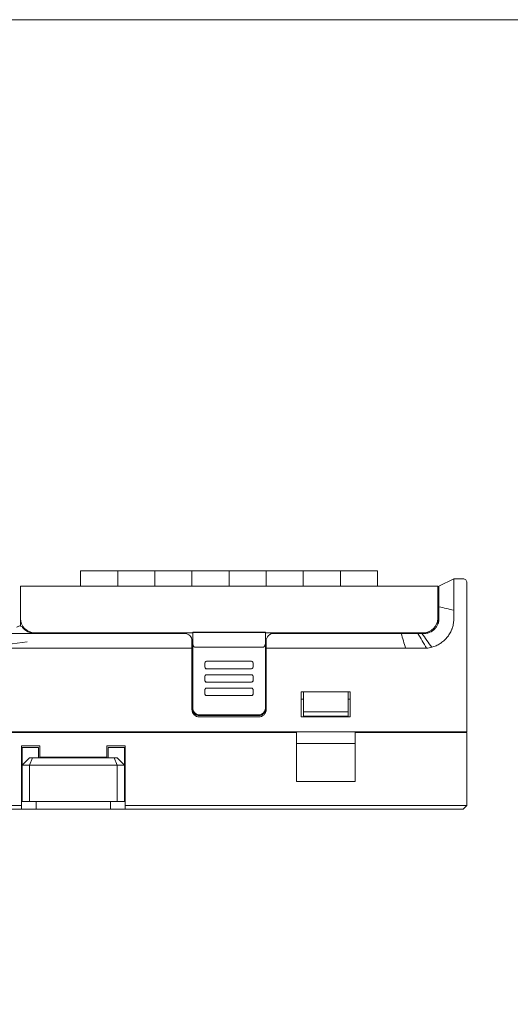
# Model space of a CAD drawing. Header units: millimetres. Extents: x -1114 to 1396, y -630 to 631.
# Tile 746 of 780: x 420 to 487, y 498 to 631. Entities that reach past the tile are written whole.
import ezdxf

# ---------------------------------------------------------------- set-up
doc = ezdxf.new("R2010")
doc.units = ezdxf.units.MM
doc.header["$MEASUREMENT"] = 0

msp = doc.modelspace()

# ---------------------------------------------------------------- linework, layer by layer
at = {"lineweight": 18}
for points, knots in [([(1038.9843, -629.7647), (1038.9843, -629.7647), (-1111.4882, -629.7647), (-1111.4882, -629.7647), (-1111.4882, -629.7647), (-1111.4882, -629.7647), (-1111.4882, 630.7883), (-1111.4882, 630.7883), (-1111.4882, 630.7883), (-1111.4882, 630.7883), (1038.9843, 630.7883), (1038.9843, 630.7883)], [0, 0, 0, 0, 0.33333333, 0.33333333, 0.33333333, 0.33333333, 0.66666667, 0.66666667, 0.66666667, 0.66666667, 1, 1, 1, 1]), ([(478.9789, 552.5085), (478.9804, 552.5548), (478.9808, 552.6009), (478.9802, 552.6469), (478.9802, 552.6469), (478.98, 552.6699), (478.9794, 552.6928), (478.979, 552.7157), (478.979, 552.7157), (478.9786, 552.7386), (478.9783, 552.7614), (478.978, 552.7842), (478.978, 552.7842), (478.9767, 552.8754), (478.9761, 552.9659), (478.9758, 553.0558), (478.9758, 553.0558), (478.9756, 553.1456), (478.9757, 553.2347), (478.976, 553.3231), (478.976, 553.3231), (478.9762, 553.3673), (478.9763, 553.4113), (478.9765, 553.4552), (478.9765, 553.4552), (478.9766, 553.4771), (478.9767, 553.499), (478.9769, 553.5208), (478.9769, 553.5208), (478.977, 553.5425), (478.9771, 553.5642), (478.9772, 553.5857), (478.9772, 553.5857), (478.9776, 553.6717), (478.978, 553.7557), (478.9782, 553.8376), (478.9782, 553.8376), (478.9785, 553.9196), (478.9786, 553.9996), (478.9785, 554.0775), (478.9785, 554.0775), (478.9784, 554.1554), (478.9782, 554.2314), (478.9778, 554.3052), (478.9778, 554.3052), (478.9776, 554.3421), (478.9774, 554.3786), (478.9772, 554.4143), (478.9772, 554.4143), (478.9769, 554.45), (478.9767, 554.4848), (478.9764, 554.5189), (478.9764, 554.5189), (478.9759, 554.5871), (478.9753, 554.6521), (478.9749, 554.714), (478.9749, 554.714), (478.9745, 554.7759), (478.9743, 554.8347), (478.9744, 554.8904), (478.9744, 554.8904), (478.9745, 554.9182), (478.9746, 554.9453), (478.9749, 554.9716), (478.9749, 554.9716), (478.975, 554.9847), (478.9752, 554.9976), (478.9754, 555.0104), (478.9754, 555.0104), (478.9756, 555.0231), (478.9759, 555.0357), (478.9761, 555.048), (478.9761, 555.048), (478.9769, 555.0973), (478.9773, 555.1426), (478.9773, 555.184), (478.9773, 555.184), (478.9774, 555.2254), (478.9772, 555.263), (478.977, 555.2967), (478.977, 555.2967), (478.9768, 555.3304), (478.9766, 555.3603), (478.9769, 555.3862), (478.9769, 555.3862), (478.977, 555.3992), (478.9772, 555.4112), (478.9776, 555.4222), (478.9776, 555.4222), (478.978, 555.4332), (478.9785, 555.4432), (478.9793, 555.4521), (478.9793, 555.4521), (478.98, 555.4611), (478.981, 555.4689), (478.9823, 555.4757), (478.9823, 555.4757), (478.983, 555.4791), (478.9837, 555.4823), (478.9846, 555.4852), (478.9846, 555.4852), (478.9854, 555.488), (478.9863, 555.4907), (478.9873, 555.493)], [0, 0, 0, 0, 0.03846154, 0.03846154, 0.03846154, 0.03846154, 0.07692308, 0.07692308, 0.07692308, 0.07692308, 0.11538462, 0.11538462, 0.11538462, 0.11538462, 0.15384615, 0.15384615, 0.15384615, 0.15384615, 0.19230769, 0.19230769, 0.19230769, 0.19230769, 0.23076923, 0.23076923, 0.23076923, 0.23076923, 0.26923077, 0.26923077, 0.26923077, 0.26923077, 0.30769231, 0.30769231, 0.30769231, 0.30769231, 0.34615385, 0.34615385, 0.34615385, 0.34615385, 0.38461538, 0.38461538, 0.38461538, 0.38461538, 0.42307692, 0.42307692, 0.42307692, 0.42307692, 0.46153846, 0.46153846, 0.46153846, 0.46153846, 0.5, 0.5, 0.5, 0.5, 0.53846154, 0.53846154, 0.53846154, 0.53846154, 0.57692308, 0.57692308, 0.57692308, 0.57692308, 0.61538462, 0.61538462, 0.61538462, 0.61538462, 0.65384615, 0.65384615, 0.65384615, 0.65384615, 0.69230769, 0.69230769, 0.69230769, 0.69230769, 0.73076923, 0.73076923, 0.73076923, 0.73076923, 0.76923077, 0.76923077, 0.76923077, 0.76923077, 0.80769231, 0.80769231, 0.80769231, 0.80769231, 0.84615385, 0.84615385, 0.84615385, 0.84615385, 0.88461538, 0.88461538, 0.88461538, 0.88461538, 0.92307692, 0.92307692, 0.92307692, 0.92307692, 0.96153846, 0.96153846, 0.96153846, 0.96153846, 1, 1, 1, 1]), ([(480.7239, 555.0085), (480.7239, 555.1411), (480.6712, 555.2683), (480.5775, 555.3621), (480.5775, 555.3621), (480.4837, 555.4558), (480.3565, 555.5085), (480.2239, 555.5085)], [0, 0, 0, 0, 0.5, 0.5, 0.5, 0.5, 1, 1, 1, 1]), ([(476.9772, 552.3174), (476.9772, 552.4803), (476.9772, 552.6431), (476.9772, 552.8036), (476.9772, 552.8036), (476.9772, 552.8437), (476.9772, 552.8837), (476.9772, 552.9235), (476.9772, 552.9235), (476.9772, 552.9633), (476.9772, 553.003), (476.9772, 553.0425), (476.9772, 553.0425), (476.9772, 553.0623), (476.9772, 553.082), (476.9772, 553.1017), (476.9772, 553.1017), (476.9772, 553.1213), (476.9772, 553.1408), (476.9772, 553.1601), (476.9772, 553.1601), (476.9772, 553.1987), (476.9772, 553.2367), (476.9772, 553.274), (476.9772, 553.274), (476.9772, 553.3488), (476.9772, 553.4212), (476.9772, 553.4912), (476.9772, 553.4912), (476.9772, 553.5613), (476.9772, 553.6291), (476.9772, 553.6945), (476.9772, 553.6945), (476.9772, 553.7109), (476.9772, 553.7271), (476.9772, 553.7432), (476.9772, 553.7432), (476.9772, 553.7593), (476.9772, 553.7752), (476.9772, 553.7909), (476.9772, 553.7909), (476.9772, 553.8224), (476.9772, 553.8529), (476.9772, 553.8826), (476.9772, 553.8826), (476.9772, 553.9418), (476.9772, 553.9975), (476.9772, 554.0495), (476.9772, 554.0495), (476.9772, 554.1016), (476.9772, 554.1501), (476.9772, 554.1948), (476.9772, 554.1948), (476.9772, 554.206), (476.9772, 554.217), (476.9772, 554.2277), (476.9772, 554.2277), (476.9772, 554.2383), (476.9772, 554.2487), (476.9772, 554.2588), (476.9772, 554.2588), (476.9772, 554.279), (476.9772, 554.298), (476.9772, 554.3158), (476.9772, 554.3158), (476.9772, 554.3515), (476.9772, 554.3825), (476.9772, 554.4087), (476.9772, 554.4087), (476.9772, 554.4218), (476.9772, 554.4338), (476.9772, 554.4444), (476.9772, 554.4444), (476.9772, 554.455), (476.9772, 554.4641), (476.9772, 554.4718), (476.9772, 554.4718), (476.9772, 554.4756), (476.9772, 554.4791), (476.9772, 554.4822), (476.9772, 554.4822), (476.9772, 554.4853), (476.9772, 554.4881), (476.9772, 554.4906), (476.9772, 554.4906), (476.9772, 554.4956), (476.9772, 554.4993), (476.9772, 554.5021), (476.9772, 554.5021), (476.9772, 554.5077), (476.9772, 554.5094), (476.9772, 554.5095), (476.9772, 554.5095), (476.9772, 554.5095), (476.9772, 554.5026), (476.9772, 554.5052)], [0, 0, 0, 0, 0.04166667, 0.04166667, 0.04166667, 0.04166667, 0.08333333, 0.08333333, 0.08333333, 0.08333333, 0.125, 0.125, 0.125, 0.125, 0.16666667, 0.16666667, 0.16666667, 0.16666667, 0.20833333, 0.20833333, 0.20833333, 0.20833333, 0.25, 0.25, 0.25, 0.25, 0.29166667, 0.29166667, 0.29166667, 0.29166667, 0.33333333, 0.33333333, 0.33333333, 0.33333333, 0.375, 0.375, 0.375, 0.375, 0.41666667, 0.41666667, 0.41666667, 0.41666667, 0.45833333, 0.45833333, 0.45833333, 0.45833333, 0.5, 0.5, 0.5, 0.5, 0.54166667, 0.54166667, 0.54166667, 0.54166667, 0.58333333, 0.58333333, 0.58333333, 0.58333333, 0.625, 0.625, 0.625, 0.625, 0.66666667, 0.66666667, 0.66666667, 0.66666667, 0.70833333, 0.70833333, 0.70833333, 0.70833333, 0.75, 0.75, 0.75, 0.75, 0.79166667, 0.79166667, 0.79166667, 0.79166667, 0.83333333, 0.83333333, 0.83333333, 0.83333333, 0.875, 0.875, 0.875, 0.875, 0.91666667, 0.91666667, 0.91666667, 0.91666667, 0.95833333, 0.95833333, 0.95833333, 0.95833333, 1, 1, 1, 1]), ([(420.5992, 550.1583), (420.5992, 549.6544), (420.7994, 549.1711), (421.1557, 548.8148), (421.1557, 548.8148), (421.512, 548.4585), (421.9953, 548.2583), (422.4992, 548.2583)], [0, 0, 0, 0, 0.5, 0.5, 0.5, 0.5, 1, 1, 1, 1]), ([(476.9772, 550.1585), (476.9772, 550.0264), (476.9643, 549.8966), (476.9389, 549.7689), (476.9389, 549.7689), (476.9262, 549.705), (476.9104, 549.6417), (476.8914, 549.5789), (476.8914, 549.5789), (476.8819, 549.5475), (476.8716, 549.5162), (476.8605, 549.4851), (476.8605, 549.4851), (476.8494, 549.4541), (476.8375, 549.4234), (476.825, 549.3932), (476.825, 549.3932), (476.7749, 549.2721), (476.7135, 549.1573), (476.641, 549.0486), (476.641, 549.0486), (476.6229, 549.0215), (476.6041, 548.9947), (476.5845, 548.9683), (476.5845, 548.9683), (476.5748, 548.9551), (476.5648, 548.942), (476.5547, 548.929), (476.5547, 548.929), (476.5446, 548.916), (476.5342, 548.9031), (476.5238, 548.8904), (476.5238, 548.8904), (476.482, 548.8394), (476.438, 548.7909), (476.392, 548.7448), (476.392, 548.7448), (476.3459, 548.6987), (476.2977, 548.6549), (476.2473, 548.6136), (476.2473, 548.6136), (476.197, 548.5722), (476.1446, 548.5332), (476.09, 548.4966), (476.09, 548.4966), (476.0627, 548.4784), (476.0348, 548.4606), (476.0065, 548.4437), (476.0065, 548.4437), (475.9783, 548.4268), (475.9498, 548.4106), (475.9209, 548.3951), (475.9209, 548.3951), (475.8633, 548.3643), (475.8044, 548.3364), (475.7442, 548.3114), (475.7442, 548.3114), (475.6841, 548.2865), (475.6228, 548.2644), (475.5603, 548.2454), (475.5603, 548.2454), (475.529, 548.2358), (475.4974, 548.227), (475.4655, 548.219), (475.4655, 548.219), (475.4336, 548.211), (475.4014, 548.2037), (475.3691, 548.1973), (475.3691, 548.1973), (475.3368, 548.1908), (475.3044, 548.1852), (475.2719, 548.1803), (475.2719, 548.1803), (475.2394, 548.1755), (475.2069, 548.1715), (475.1742, 548.1682), (475.1742, 548.1682), (475.1089, 548.1618), (475.0433, 548.1585), (474.9772, 548.1585)], [0, 0, 0, 0, 0.05, 0.05, 0.05, 0.05, 0.1, 0.1, 0.1, 0.1, 0.15, 0.15, 0.15, 0.15, 0.2, 0.2, 0.2, 0.2, 0.25, 0.25, 0.25, 0.25, 0.3, 0.3, 0.3, 0.3, 0.35, 0.35, 0.35, 0.35, 0.4, 0.4, 0.4, 0.4, 0.45, 0.45, 0.45, 0.45, 0.5, 0.5, 0.5, 0.5, 0.55, 0.55, 0.55, 0.55, 0.6, 0.6, 0.6, 0.6, 0.65, 0.65, 0.65, 0.65, 0.7, 0.7, 0.7, 0.7, 0.75, 0.75, 0.75, 0.75, 0.8, 0.8, 0.8, 0.8, 0.85, 0.85, 0.85, 0.85, 0.9, 0.9, 0.9, 0.9, 0.95, 0.95, 0.95, 0.95, 1, 1, 1, 1]), ([(478.9764, 551.2676), (478.9746, 551.0321), (478.9779, 550.7967), (478.9782, 550.5613), (478.9782, 550.5613), (478.9786, 550.3259), (478.9758, 550.0905), (478.9617, 549.8554)], [0, 0, 0, 0, 0.5, 0.5, 0.5, 0.5, 1, 1, 1, 1]), ([(420.8992, 548.9583), (420.8048, 549.0842), (420.6566, 549.1583), (420.4992, 549.1583), (420.4992, 549.1583), (420.3418, 549.1583), (420.1936, 549.0842), (420.0992, 548.9583)], [0, 0, 0, 0, 0.5, 0.5, 0.5, 0.5, 1, 1, 1, 1]), ([(476.0011, 546.2917), (476.2019, 546.3449), (476.3961, 546.413), (476.5839, 546.4953), (476.5839, 546.4953), (476.7717, 546.5777), (476.9531, 546.6744), (477.1279, 546.7859), (477.1279, 546.7859), (477.1497, 546.7998), (477.1715, 546.814), (477.1931, 546.8284), (477.1931, 546.8284), (477.2147, 546.8427), (477.2361, 546.8573), (477.2574, 546.8721), (477.2574, 546.8721), (477.2999, 546.9015), (477.3417, 546.9318), (477.3828, 546.9627), (477.3828, 546.9627), (477.4651, 547.0246), (477.5447, 547.0895), (477.6216, 547.1572), (477.6216, 547.1572), (477.7753, 547.2926), (477.9184, 547.4395), (478.0505, 547.5982), (478.0505, 547.5982), (478.0835, 547.6378), (478.1158, 547.6782), (478.1475, 547.7194), (478.1475, 547.7194), (478.1791, 547.7605), (478.21, 547.8022), (478.2398, 547.8444), (478.2398, 547.8444), (478.2996, 547.9287), (478.3558, 548.0148), (478.4086, 548.1028), (478.4086, 548.1028), (478.4613, 548.1908), (478.5105, 548.2806), (478.5562, 548.3723), (478.5562, 548.3723), (478.6018, 548.464), (478.6439, 548.5575), (478.6827, 548.6529), (478.6827, 548.6529), (478.7021, 548.7005), (478.7206, 548.7486), (478.7382, 548.7972), (478.7382, 548.7972), (478.7559, 548.8458), (478.7727, 548.8949), (478.7885, 548.9443), (478.7885, 548.9443), (478.8201, 549.0431), (478.8478, 549.1427), (478.8713, 549.2431), (478.8713, 549.2431), (478.8949, 549.3435), (478.9143, 549.4447), (478.9295, 549.5468), (478.9295, 549.5468), (478.9446, 549.6488), (478.9555, 549.7517), (478.9617, 549.8554)], [0, 0, 0, 0, 0.05882353, 0.05882353, 0.05882353, 0.05882353, 0.11764706, 0.11764706, 0.11764706, 0.11764706, 0.17647059, 0.17647059, 0.17647059, 0.17647059, 0.23529412, 0.23529412, 0.23529412, 0.23529412, 0.29411765, 0.29411765, 0.29411765, 0.29411765, 0.35294118, 0.35294118, 0.35294118, 0.35294118, 0.41176471, 0.41176471, 0.41176471, 0.41176471, 0.47058824, 0.47058824, 0.47058824, 0.47058824, 0.52941176, 0.52941176, 0.52941176, 0.52941176, 0.58823529, 0.58823529, 0.58823529, 0.58823529, 0.64705882, 0.64705882, 0.64705882, 0.64705882, 0.70588235, 0.70588235, 0.70588235, 0.70588235, 0.76470588, 0.76470588, 0.76470588, 0.76470588, 0.82352941, 0.82352941, 0.82352941, 0.82352941, 0.88235294, 0.88235294, 0.88235294, 0.88235294, 0.94117647, 0.94117647, 0.94117647, 0.94117647, 1, 1, 1, 1]), ([(421.4992, 548.1583), (421.1659, 548.1583), (420.8325, 548.1583), (420.4992, 548.1583), (420.4992, 548.1583), (420.1659, 548.1583), (419.8325, 548.1583), (419.4992, 548.1583)], [0, 0, 0, 0, 0.5, 0.5, 0.5, 0.5, 1, 1, 1, 1]), ([(454.702, 548.1585), (454.4368, 548.1585), (454.1824, 548.0531), (453.9949, 547.8656), (453.9949, 547.8656), (453.8073, 547.6781), (453.702, 547.4237), (453.702, 547.1585)], [0, 0, 0, 0, 0.5, 0.5, 0.5, 0.5, 1, 1, 1, 1]), ([(471.8927, 548.1585), (472.0114, 548.1585), (472.1301, 548.1585), (472.2488, 548.1585), (472.2488, 548.1585), (472.3757, 548.1585), (472.5026, 548.1585), (472.6295, 548.1585), (472.6295, 548.1585), (472.7564, 548.1585), (472.8833, 548.1585), (473.0102, 548.1585)], [0, 0, 0, 0, 0.33333333, 0.33333333, 0.33333333, 0.33333333, 0.66666667, 0.66666667, 0.66666667, 0.66666667, 1, 1, 1, 1]), ([(473.0102, 548.1585), (473.0694, 548.1585), (473.1287, 548.1585), (473.1879, 548.1585), (473.1879, 548.1585), (473.2515, 548.1585), (473.315, 548.1585), (473.3786, 548.1585), (473.3786, 548.1585), (473.4421, 548.1585), (473.5057, 548.1585), (473.5692, 548.1585)], [0, 0, 0, 0, 0.33333333, 0.33333333, 0.33333333, 0.33333333, 0.66666667, 0.66666667, 0.66666667, 0.66666667, 1, 1, 1, 1]), ([(473.5692, 548.1585), (473.6286, 548.1585), (473.688, 548.1585), (473.7473, 548.1585), (473.7473, 548.1585), (473.8108, 548.1585), (473.8743, 548.1585), (473.9378, 548.1585), (473.9378, 548.1585), (474.0013, 548.1585), (474.0648, 548.1585), (474.1282, 548.1585)], [0, 0, 0, 0, 0.33333333, 0.33333333, 0.33333333, 0.33333333, 0.66666667, 0.66666667, 0.66666667, 0.66666667, 1, 1, 1, 1]), ([(443.802, 546.9032), (443.8026, 546.8731), (443.8032, 546.8429), (443.8054, 546.8128), (443.8054, 546.8128), (443.8075, 546.784), (443.811, 546.7553), (443.8157, 546.7267), (443.8157, 546.7267), (443.8202, 546.6991), (443.8259, 546.6718), (443.8328, 546.6447), (443.8328, 546.6447), (443.8395, 546.6185), (443.8475, 546.5926), (443.8568, 546.567), (443.8568, 546.567), (443.8767, 546.512), (443.9028, 546.4581), (443.9409, 546.411), (443.9409, 546.411), (443.951, 546.3985), (443.962, 546.3865), (443.9741, 546.3755), (443.9741, 546.3755), (443.9849, 546.3656), (443.9966, 546.3565), (444.0093, 546.3483), (444.0093, 546.3483), (444.0234, 546.3393), (444.0387, 546.3315), (444.055, 546.3269), (444.055, 546.3269), (444.0701, 546.3227), (444.086, 546.3212), (444.102, 546.3198)], [0, 0, 0, 0, 0.11111111, 0.11111111, 0.11111111, 0.11111111, 0.22222222, 0.22222222, 0.22222222, 0.22222222, 0.33333333, 0.33333333, 0.33333333, 0.33333333, 0.44444444, 0.44444444, 0.44444444, 0.44444444, 0.55555556, 0.55555556, 0.55555556, 0.55555556, 0.66666667, 0.66666667, 0.66666667, 0.66666667, 0.77777778, 0.77777778, 0.77777778, 0.77777778, 0.88888889, 0.88888889, 0.88888889, 0.88888889, 1, 1, 1, 1]), ([(453.302, 546.3197), (453.3188, 546.3197), (453.3351, 546.3224), (453.3508, 546.3275), (453.3508, 546.3275), (453.3666, 546.3325), (453.381, 546.3396), (453.3944, 546.3481), (453.3944, 546.3481), (453.4012, 546.3523), (453.4077, 546.3569), (453.4138, 546.3618), (453.4138, 546.3618), (453.42, 546.3666), (453.4259, 546.3716), (453.4315, 546.3769), (453.4315, 546.3769), (453.4428, 546.3874), (453.4531, 546.3986), (453.4627, 546.4104), (453.4627, 546.4104), (453.4722, 546.4222), (453.481, 546.4345), (453.4891, 546.447), (453.4891, 546.447), (453.4971, 546.4595), (453.5045, 546.4723), (453.5114, 546.4853), (453.5114, 546.4853), (453.5251, 546.5113), (453.5366, 546.5381), (453.5467, 546.5655), (453.5467, 546.5655), (453.5567, 546.593), (453.565, 546.6207), (453.5719, 546.6485), (453.5719, 546.6485), (453.5788, 546.6764), (453.5844, 546.7044), (453.5889, 546.7326), (453.5889, 546.7326), (453.5977, 546.7889), (453.602, 546.8458), (453.602, 546.9032)], [0, 0, 0, 0, 0.09090909, 0.09090909, 0.09090909, 0.09090909, 0.18181818, 0.18181818, 0.18181818, 0.18181818, 0.27272727, 0.27272727, 0.27272727, 0.27272727, 0.36363636, 0.36363636, 0.36363636, 0.36363636, 0.45454545, 0.45454545, 0.45454545, 0.45454545, 0.54545455, 0.54545455, 0.54545455, 0.54545455, 0.63636364, 0.63636364, 0.63636364, 0.63636364, 0.72727273, 0.72727273, 0.72727273, 0.72727273, 0.81818182, 0.81818182, 0.81818182, 0.81818182, 0.90909091, 0.90909091, 0.90909091, 0.90909091, 1, 1, 1, 1]), ([(474.6, 546.1592), (474.6, 546.1592), (474.6, 546.1592), (474.6, 546.1592), (474.6, 546.1592), (474.8354, 546.1606), (475.0712, 546.1512), (475.3059, 546.1715)], [0, 0, 0, 0, 0.5, 0.5, 0.5, 0.5, 1, 1, 1, 1]), ([(475.3059, 546.1715), (475.3059, 546.1715), (475.3059, 546.1715), (475.3059, 546.1715), (475.3059, 546.1715), (475.5406, 546.1918), (475.7735, 546.2314), (476.0011, 546.2917)], [0, 0, 0, 0, 0.5, 0.5, 0.5, 0.5, 1, 1, 1, 1]), ([(421.4992, 546.1585), (421.1659, 546.1585), (420.8325, 546.1585), (420.4992, 546.1585), (420.4992, 546.1585), (420.1659, 546.1585), (419.8325, 546.1585), (419.4992, 546.1585)], [0, 0, 0, 0, 0.5, 0.5, 0.5, 0.5, 1, 1, 1, 1]), ([(472.4805, 546.1585), (472.4805, 546.1585), (472.4805, 546.1585), (472.4805, 546.1585), (472.4805, 546.1585), (472.9525, 546.1585), (473.4227, 546.1584), (473.8936, 546.1586)], [0, 0, 0, 0, 0.5, 0.5, 0.5, 0.5, 1, 1, 1, 1]), ([(473.8936, 546.1586), (473.8937, 546.1586), (473.8937, 546.1586), (473.8937, 546.1586), (473.8937, 546.1586), (474.1291, 546.1587), (474.3646, 546.1579), (474.6, 546.1592)], [0, 0, 0, 0, 0.5, 0.5, 0.5, 0.5, 1, 1, 1, 1]), ([(445.6558, 544.4118), (445.6028, 544.4118), (445.5519, 544.3907), (445.5144, 544.3533), (445.5144, 544.3533), (445.4769, 544.3158), (445.4558, 544.265), (445.4558, 544.2121)], [0, 0, 0, 0, 0.5, 0.5, 0.5, 0.5, 1, 1, 1, 1]), ([(445.4558, 543.6129), (445.4558, 543.5599), (445.4769, 543.5091), (445.5144, 543.4716), (445.5144, 543.4716), (445.5519, 543.4342), (445.6028, 543.4132), (445.6558, 543.4132)], [0, 0, 0, 0, 0.5, 0.5, 0.5, 0.5, 1, 1, 1, 1]), ([(445.4558, 543.5962), (445.4558, 543.5432), (445.4769, 543.4924), (445.5144, 543.455), (445.5144, 543.455), (445.5519, 543.4175), (445.6028, 543.3965), (445.6558, 543.3965)], [0, 0, 0, 0, 0.5, 0.5, 0.5, 0.5, 1, 1, 1, 1]), ([(451.9306, 544.2121), (451.9306, 544.265), (451.9095, 544.3158), (451.872, 544.3533), (451.872, 544.3533), (451.8345, 544.3907), (451.7836, 544.4118), (451.7306, 544.4118)], [0, 0, 0, 0, 0.5, 0.5, 0.5, 0.5, 1, 1, 1, 1]), ([(451.7306, 543.4132), (451.7836, 543.4132), (451.8345, 543.4342), (451.872, 543.4716), (451.872, 543.4716), (451.9095, 543.5091), (451.9306, 543.5599), (451.9306, 543.6129)], [0, 0, 0, 0, 0.5, 0.5, 0.5, 0.5, 1, 1, 1, 1]), ([(445.6558, 542.6048), (445.6028, 542.6048), (445.5519, 542.5838), (445.5144, 542.5463), (445.5144, 542.5463), (445.4769, 542.5089), (445.4558, 542.4581), (445.4558, 542.4051)], [0, 0, 0, 0, 0.5, 0.5, 0.5, 0.5, 1, 1, 1, 1]), ([(451.9306, 542.4051), (451.9306, 542.4581), (451.9095, 542.5089), (451.872, 542.5463), (451.872, 542.5463), (451.8345, 542.5838), (451.7836, 542.6048), (451.7306, 542.6048)], [0, 0, 0, 0, 0.5, 0.5, 0.5, 0.5, 1, 1, 1, 1]), ([(445.4558, 541.8059), (445.4558, 541.753), (445.4769, 541.7022), (445.5144, 541.6647), (445.5144, 541.6647), (445.5519, 541.6272), (445.6028, 541.6062), (445.6558, 541.6062)], [0, 0, 0, 0, 0.5, 0.5, 0.5, 0.5, 1, 1, 1, 1]), ([(445.4558, 541.7893), (445.4558, 541.7363), (445.4769, 541.6855), (445.5144, 541.648), (445.5144, 541.648), (445.5519, 541.6106), (445.6028, 541.5895), (445.6558, 541.5895)], [0, 0, 0, 0, 0.5, 0.5, 0.5, 0.5, 1, 1, 1, 1]), ([(451.7306, 541.6062), (451.7836, 541.6062), (451.8345, 541.6272), (451.872, 541.6647), (451.872, 541.6647), (451.9095, 541.7022), (451.9306, 541.753), (451.9306, 541.8059)], [0, 0, 0, 0, 0.5, 0.5, 0.5, 0.5, 1, 1, 1, 1]), ([(445.6558, 540.7979), (445.6028, 540.7979), (445.5519, 540.7768), (445.5144, 540.7394), (445.5144, 540.7394), (445.4769, 540.7019), (445.4558, 540.6511), (445.4558, 540.5982)], [0, 0, 0, 0, 0.5, 0.5, 0.5, 0.5, 1, 1, 1, 1]), ([(445.4558, 539.999), (445.4558, 539.946), (445.4769, 539.8952), (445.5144, 539.8578), (445.5144, 539.8578), (445.5519, 539.8203), (445.6028, 539.7993), (445.6558, 539.7993)], [0, 0, 0, 0, 0.5, 0.5, 0.5, 0.5, 1, 1, 1, 1]), ([(445.4558, 539.9823), (445.4558, 539.9293), (445.4769, 539.8785), (445.5144, 539.8411), (445.5144, 539.8411), (445.5519, 539.8036), (445.6028, 539.7826), (445.6558, 539.7826)], [0, 0, 0, 0, 0.5, 0.5, 0.5, 0.5, 1, 1, 1, 1]), ([(451.9306, 540.5982), (451.9306, 540.6511), (451.9095, 540.7019), (451.872, 540.7394), (451.872, 540.7394), (451.8345, 540.7768), (451.7836, 540.7979), (451.7306, 540.7979)], [0, 0, 0, 0, 0.5, 0.5, 0.5, 0.5, 1, 1, 1, 1]), ([(451.7306, 539.7993), (451.7836, 539.7993), (451.8345, 539.8203), (451.872, 539.8578), (451.872, 539.8578), (451.9095, 539.8952), (451.9306, 539.946), (451.9306, 539.999)], [0, 0, 0, 0, 0.5, 0.5, 0.5, 0.5, 1, 1, 1, 1]), ([(444.702, 537.1746), (444.6426, 537.1746), (444.5841, 537.1805), (444.5266, 537.1919), (444.5266, 537.1919), (444.4979, 537.1976), (444.4694, 537.2047), (444.4411, 537.2132), (444.4411, 537.2132), (444.4129, 537.2218), (444.3848, 537.2318), (444.3576, 537.2431), (444.3576, 537.2431), (444.3031, 537.2656), (444.2514, 537.2932), (444.2025, 537.3257), (444.2025, 537.3257), (444.1903, 537.3339), (444.1783, 537.3423), (444.1664, 537.3511), (444.1664, 537.3511), (444.1545, 537.3599), (444.1428, 537.369), (444.1313, 537.3784), (444.1313, 537.3784), (444.1084, 537.3972), (444.0866, 537.417), (444.0658, 537.4377), (444.0658, 537.4377), (444.0243, 537.4791), (443.987, 537.5243), (443.9541, 537.5734), (443.9541, 537.5734), (443.9459, 537.5856), (443.9379, 537.5982), (443.9303, 537.6109), (443.9303, 537.6109), (443.9227, 537.6235), (443.9154, 537.6364), (443.9085, 537.6493), (443.9085, 537.6493), (443.8946, 537.6752), (443.882, 537.7017), (443.8708, 537.7287), (443.8708, 537.7287), (443.8596, 537.7557), (443.8496, 537.7833), (443.8411, 537.8114), (443.8411, 537.8114), (443.8368, 537.8255), (443.8328, 537.8397), (443.8292, 537.854), (443.8292, 537.854), (443.8256, 537.8683), (443.8223, 537.8828), (443.8194, 537.8973), (443.8194, 537.8973), (443.8078, 537.9554), (443.802, 538.0141), (443.802, 538.0734)], [0, 0, 0, 0, 0.06666667, 0.06666667, 0.06666667, 0.06666667, 0.13333333, 0.13333333, 0.13333333, 0.13333333, 0.2, 0.2, 0.2, 0.2, 0.26666667, 0.26666667, 0.26666667, 0.26666667, 0.33333333, 0.33333333, 0.33333333, 0.33333333, 0.4, 0.4, 0.4, 0.4, 0.46666667, 0.46666667, 0.46666667, 0.46666667, 0.53333333, 0.53333333, 0.53333333, 0.53333333, 0.6, 0.6, 0.6, 0.6, 0.66666667, 0.66666667, 0.66666667, 0.66666667, 0.73333333, 0.73333333, 0.73333333, 0.73333333, 0.8, 0.8, 0.8, 0.8, 0.86666667, 0.86666667, 0.86666667, 0.86666667, 0.93333333, 0.93333333, 0.93333333, 0.93333333, 1, 1, 1, 1]), ([(443.802, 537.999), (443.802, 537.7606), (443.8968, 537.532), (444.0656, 537.3635), (444.0656, 537.3635), (444.2344, 537.1949), (444.4633, 537.1002), (444.702, 537.1002)], [0, 0, 0, 0, 0.5, 0.5, 0.5, 0.5, 1, 1, 1, 1]), ([(453.602, 538.0734), (453.602, 538.0141), (453.5962, 537.9557), (453.5847, 537.8983), (453.5847, 537.8983), (453.579, 537.8696), (453.5719, 537.8412), (453.5634, 537.8129), (453.5634, 537.8129), (453.5548, 537.7847), (453.5448, 537.7567), (453.5335, 537.7295), (453.5335, 537.7295), (453.5109, 537.6751), (453.4833, 537.6235), (453.4507, 537.5746), (453.4507, 537.5746), (453.4425, 537.5624), (453.4341, 537.5504), (453.4253, 537.5385), (453.4253, 537.5385), (453.4165, 537.5267), (453.4073, 537.515), (453.3979, 537.5035), (453.3979, 537.5035), (453.3791, 537.4806), (453.3593, 537.4588), (453.3386, 537.4381), (453.3386, 537.4381), (453.2971, 537.3967), (453.2519, 537.3595), (453.2027, 537.3266), (453.2027, 537.3266), (453.1904, 537.3184), (453.1779, 537.3104), (453.1652, 537.3028), (453.1652, 537.3028), (453.1525, 537.2952), (453.1396, 537.2879), (453.1266, 537.281), (453.1266, 537.281), (453.1007, 537.2671), (453.0742, 537.2546), (453.0471, 537.2434), (453.0471, 537.2434), (453.0201, 537.2321), (452.9925, 537.2222), (452.9643, 537.2137), (452.9643, 537.2137), (452.9503, 537.2094), (452.9361, 537.2055), (452.9217, 537.2018), (452.9217, 537.2018), (452.9074, 537.1982), (452.8928, 537.195), (452.8783, 537.1921), (452.8783, 537.1921), (452.8202, 537.1805), (452.7614, 537.1746), (452.702, 537.1746)], [0, 0, 0, 0, 0.06666667, 0.06666667, 0.06666667, 0.06666667, 0.13333333, 0.13333333, 0.13333333, 0.13333333, 0.2, 0.2, 0.2, 0.2, 0.26666667, 0.26666667, 0.26666667, 0.26666667, 0.33333333, 0.33333333, 0.33333333, 0.33333333, 0.4, 0.4, 0.4, 0.4, 0.46666667, 0.46666667, 0.46666667, 0.46666667, 0.53333333, 0.53333333, 0.53333333, 0.53333333, 0.6, 0.6, 0.6, 0.6, 0.66666667, 0.66666667, 0.66666667, 0.66666667, 0.73333333, 0.73333333, 0.73333333, 0.73333333, 0.8, 0.8, 0.8, 0.8, 0.86666667, 0.86666667, 0.86666667, 0.86666667, 0.93333333, 0.93333333, 0.93333333, 0.93333333, 1, 1, 1, 1]), ([(452.702, 537.1002), (452.9407, 537.1002), (453.1696, 537.1949), (453.3384, 537.3635), (453.3384, 537.3635), (453.5072, 537.532), (453.602, 537.7606), (453.602, 537.999)], [0, 0, 0, 0, 0.5, 0.5, 0.5, 0.5, 1, 1, 1, 1])]:
    msp.add_open_spline(points, degree=3, knots=knots, dxfattribs=at)
for points in [[(428.7044, 556.6004), (428.7044, 556.6004), (428.7044, 554.5082), (428.7044, 554.5082)], [(428.9044, 556.6004), (428.9044, 556.6004), (428.7044, 556.6004), (428.7044, 556.6004)], [(428.7044, 554.5082), (428.7044, 554.5082), (428.7044, 556.6004), (428.7044, 556.6004)], [(428.9044, 556.6004), (428.9044, 556.6004), (433.5044, 556.6004), (433.5044, 556.6004)], [(432.5928, 556.6004), (432.602, 556.6004), (432.6066, 556.6004), (432.6066, 556.6004)], [(433.7044, 556.6004), (433.7044, 556.6004), (433.5044, 556.6004), (433.5044, 556.6004)], [(433.7044, 556.6004), (433.7044, 556.6004), (433.7044, 554.5082), (433.7044, 554.5082)], [(433.7044, 556.6004), (433.7044, 556.6004), (433.7044, 554.5082), (433.7044, 554.5082)], [(433.7044, 556.6004), (433.7044, 556.6004), (433.7044, 554.5082), (433.7044, 554.5082)], [(433.9044, 556.6004), (433.9044, 556.6004), (433.7044, 556.6004), (433.7044, 556.6004)], [(433.7044, 554.5082), (433.7044, 554.5082), (433.7044, 556.6004), (433.7044, 556.6004)], [(433.9044, 556.6004), (433.9044, 556.6004), (438.5044, 556.6004), (438.5044, 556.6004)], [(437.5928, 556.6004), (437.602, 556.6004), (437.6066, 556.6004), (437.6066, 556.6004)], [(438.7044, 556.6004), (438.7044, 556.6004), (438.5044, 556.6004), (438.5044, 556.6004)], [(438.7044, 556.6004), (438.7044, 556.6004), (438.7044, 554.5082), (438.7044, 554.5082)], [(438.7044, 556.6004), (438.7044, 556.6004), (438.7044, 554.5082), (438.7044, 554.5082)], [(438.7044, 556.6004), (438.7044, 556.6004), (438.7044, 554.5082), (438.7044, 554.5082)], [(438.7044, 554.5082), (438.7044, 554.5082), (438.7044, 556.6004), (438.7044, 556.6004)], [(438.9044, 556.6004), (438.9044, 556.6004), (438.7044, 556.6004), (438.7044, 556.6004)], [(438.9044, 556.6004), (438.9044, 556.6004), (443.5044, 556.6004), (443.5044, 556.6004)], [(442.5928, 556.6004), (442.602, 556.6004), (442.6066, 556.6004), (442.6066, 556.6004)], [(443.7044, 556.6004), (443.7044, 556.6004), (443.5044, 556.6004), (443.5044, 556.6004)], [(443.7044, 556.6004), (443.7044, 556.6004), (443.7044, 554.5082), (443.7044, 554.5082)], [(443.7044, 556.6004), (443.7044, 556.6004), (443.7044, 554.5082), (443.7044, 554.5082)], [(443.7044, 556.6004), (443.7044, 556.6004), (443.7044, 554.5082), (443.7044, 554.5082)], [(443.9044, 556.6004), (443.9044, 556.6004), (443.7044, 556.6004), (443.7044, 556.6004)], [(443.7044, 554.5082), (443.7044, 554.5082), (443.7044, 556.6004), (443.7044, 556.6004)], [(443.9044, 556.6004), (443.9044, 556.6004), (448.5044, 556.6004), (448.5044, 556.6004)], [(447.5928, 556.6004), (447.602, 556.6004), (447.6066, 556.6004), (447.6066, 556.6004)], [(448.7044, 556.6004), (448.7044, 556.6004), (448.5044, 556.6004), (448.5044, 556.6004)], [(448.7044, 556.6004), (448.7044, 556.6004), (448.7044, 554.5082), (448.7044, 554.5082)], [(448.7044, 556.6004), (448.7044, 556.6004), (448.7044, 554.5082), (448.7044, 554.5082)], [(448.7044, 554.5082), (448.7044, 554.5082), (448.7044, 556.6004), (448.7044, 556.6004)], [(448.9044, 556.6004), (448.9044, 556.6004), (448.7044, 556.6004), (448.7044, 556.6004)], [(448.7044, 556.6004), (448.7044, 556.6004), (448.7044, 554.5082), (448.7044, 554.5082)], [(448.9044, 556.6004), (448.9044, 556.6004), (453.5044, 556.6004), (453.5044, 556.6004)], [(452.5928, 556.6004), (452.602, 556.6004), (452.6066, 556.6004), (452.6066, 556.6004)], [(453.7044, 556.6004), (453.7044, 556.6004), (453.5044, 556.6004), (453.5044, 556.6004)], [(453.7044, 556.6004), (453.7044, 556.6004), (453.7044, 554.5082), (453.7044, 554.5082)], [(453.7044, 556.6004), (453.7044, 556.6004), (453.7044, 554.5082), (453.7044, 554.5082)], [(453.7044, 556.6004), (453.7044, 556.6004), (453.7044, 554.5082), (453.7044, 554.5082)], [(453.7044, 554.5082), (453.7044, 554.5082), (453.7044, 556.6004), (453.7044, 556.6004)], [(453.9044, 556.6004), (453.9044, 556.6004), (453.7044, 556.6004), (453.7044, 556.6004)], [(453.9044, 556.6004), (453.9044, 556.6004), (458.5044, 556.6004), (458.5044, 556.6004)], [(457.5928, 556.6004), (457.602, 556.6004), (457.6066, 556.6004), (457.6066, 556.6004)], [(458.7044, 556.6004), (458.7044, 556.6004), (458.5044, 556.6004), (458.5044, 556.6004)], [(458.7044, 556.6004), (458.7044, 556.6004), (458.7044, 554.5082), (458.7044, 554.5082)], [(458.7044, 556.6004), (458.7044, 556.6004), (458.7044, 554.5082), (458.7044, 554.5082)], [(458.7044, 556.6004), (458.7044, 556.6004), (458.7044, 554.5082), (458.7044, 554.5082)], [(458.9044, 556.6004), (458.9044, 556.6004), (458.7044, 556.6004), (458.7044, 556.6004)], [(458.7044, 554.5082), (458.7044, 554.5082), (458.7044, 556.6004), (458.7044, 556.6004)], [(458.9044, 556.6004), (458.9044, 556.6004), (463.5044, 556.6004), (463.5044, 556.6004)], [(462.5928, 556.6004), (462.602, 556.6004), (462.6066, 556.6004), (462.6066, 556.6004)], [(463.7044, 556.6004), (463.7044, 556.6004), (463.5044, 556.6004), (463.5044, 556.6004)], [(463.7044, 556.6004), (463.7044, 556.6004), (463.7044, 554.5082), (463.7044, 554.5082)], [(463.7044, 556.6004), (463.7044, 556.6004), (463.7044, 554.5082), (463.7044, 554.5082)], [(463.7044, 556.6004), (463.7044, 556.6004), (463.7044, 554.5082), (463.7044, 554.5082)], [(463.7044, 554.5082), (463.7044, 554.5082), (463.7044, 556.6004), (463.7044, 556.6004)], [(463.9044, 556.6004), (463.9044, 556.6004), (463.7044, 556.6004), (463.7044, 556.6004)], [(463.9044, 556.6004), (463.9044, 556.6004), (468.5044, 556.6004), (468.5044, 556.6004)], [(467.5928, 556.6004), (467.602, 556.6004), (467.6066, 556.6004), (467.6066, 556.6004)], [(468.7044, 556.6004), (468.7044, 556.6004), (468.5044, 556.6004), (468.5044, 556.6004)], [(468.7044, 556.6004), (468.7044, 556.6004), (468.7044, 554.5082), (468.7044, 554.5082)], [(468.7044, 556.6004), (468.7044, 556.6004), (468.7044, 554.5082), (468.7044, 554.5082)], [(478.9745, 555.5086), (478.9745, 555.5086), (476.9772, 554.5087), (476.9772, 554.5087)], [(478.9904, 555.5043), (478.9904, 555.5043), (476.9772, 554.5068), (476.9772, 554.5068)], [(480.2239, 555.5085), (480.2239, 555.5085), (478.985, 555.5085), (478.985, 555.5085)], [(478.985, 555.5085), (478.9917, 555.5085), (478.9918, 555.5034), (478.9874, 555.4932)], [(478.9856, 555.5085), (478.9856, 555.5085), (479.6048, 555.5085), (479.6048, 555.5085)], [(479.6048, 555.5085), (479.6048, 555.5085), (480.2239, 555.5085), (480.2239, 555.5085)], [(420.5992, 554.5083), (420.5992, 554.5083), (476.8048, 554.5083), (476.8048, 554.5083)], [(420.5992, 552.5083), (420.5992, 552.5083), (420.5992, 554.5083), (420.5992, 554.5083)], [(476.8048, 554.5083), (476.8048, 554.5083), (420.5992, 554.5083), (420.5992, 554.5083)], [(476.8048, 554.5083), (476.8048, 554.5083), (476.8048, 552.5083), (476.8048, 552.5083)], [(480.7239, 555.0085), (480.7239, 555.0085), (480.7239, 552.5085), (480.7239, 552.5085)], [(420.5992, 550.1583), (420.5992, 550.1583), (420.5992, 552.5083), (420.5992, 552.5083)], [(476.8048, 552.5083), (476.8048, 552.5083), (476.8048, 550.1583), (476.8048, 550.1583)], [(476.9772, 551.7584), (476.9772, 551.9448), (476.9772, 552.1311), (476.9772, 552.3174)], [(476.9772, 550.641), (476.9772, 551.0135), (476.9772, 551.386), (476.9772, 551.7584)], [(478.9764, 551.2676), (478.31, 551.4312), (477.6436, 551.5948), (476.9772, 551.7584)], [(478.9789, 552.5085), (478.9728, 552.3303), (478.9799, 552.152), (478.9783, 551.9738)], [(478.9783, 551.9738), (478.9761, 551.7384), (478.9783, 551.503), (478.9764, 551.2676)], [(480.7239, 552.5085), (480.7239, 552.5085), (480.7239, 534.9139), (480.7239, 534.9139)], [(480.7239, 552.5085), (480.7239, 552.5085), (480.7239, 534.9139), (480.7239, 534.9139)], [(420.5992, 550.1583), (420.5992, 550.1583), (420.5992, 549.1481), (420.5992, 549.1481)], [(474.9048, 548.2583), (475.9541, 548.2583), (476.8047, 549.109), (476.8048, 550.1583)], [(476.8048, 549.3887), (476.8048, 549.3887), (476.8048, 550.1583), (476.8048, 550.1583)], [(476.9772, 550.641), (476.9772, 550.4802), (476.9772, 550.3193), (476.9772, 550.1585)], [(420.8992, 548.9583), (421.2713, 548.4622), (421.8525, 548.1667), (422.4726, 548.1585)], [(421.4992, 548.1585), (421.4992, 548.1585), (422.4726, 548.1585), (422.4726, 548.1585)], [(422.4726, 548.1585), (422.4815, 548.1584), (422.4903, 548.1583), (422.4992, 548.1583)], [(443.802, 548.2583), (443.802, 548.2583), (422.4992, 548.2583), (422.4992, 548.2583)], [(423.4992, 548.1583), (423.4992, 548.1583), (422.4992, 548.1583), (422.4992, 548.1583)], [(423.4992, 548.1585), (423.4992, 548.1585), (442.702, 548.1585), (442.702, 548.1585)], [(428.9992, 548.2583), (428.9992, 548.2583), (428.9992, 548.1585), (428.9992, 548.1585)], [(430.9992, 548.2583), (430.9992, 548.2583), (430.9992, 548.1585), (430.9992, 548.1585)], [(443.702, 547.1585), (443.702, 547.7108), (443.2543, 548.1585), (442.702, 548.1585)], [(443.802, 548.2655), (443.802, 548.2655), (443.802, 548.3107), (443.802, 548.3107)], [(453.602, 548.3107), (453.602, 548.3107), (443.802, 548.3107), (443.802, 548.3107)], [(443.802, 548.2644), (443.802, 547.8106), (443.802, 547.3569), (443.802, 546.9032)], [(453.602, 548.2642), (450.3353, 548.2643), (447.0686, 548.2643), (443.802, 548.2644)], [(453.602, 548.3107), (453.602, 548.3107), (453.602, 548.2653), (453.602, 548.2653)], [(453.602, 546.9032), (453.602, 547.3568), (453.602, 547.8105), (453.602, 548.2642)], [(474.9048, 548.2583), (474.9048, 548.2583), (453.602, 548.2583), (453.602, 548.2583)], [(454.702, 548.1585), (454.702, 548.1585), (471.8927, 548.1585), (471.8927, 548.1585)], [(460.202, 548.2583), (460.202, 548.2583), (460.202, 548.1585), (460.202, 548.1585)], [(466.4048, 548.2583), (466.4048, 548.2583), (466.4048, 548.1585), (466.4048, 548.1585)], [(468.4048, 548.2583), (468.4048, 548.2583), (468.4048, 548.1585), (468.4048, 548.1585)], [(471.8927, 548.1585), (472.0886, 547.4918), (472.2846, 546.8252), (472.4805, 546.1585)], [(474.1282, 548.1586), (474.5208, 547.4963), (474.9134, 546.8339), (475.3059, 546.1715)], [(474.1282, 548.1585), (474.3146, 548.1585), (474.5009, 548.1585), (474.6872, 548.1585)], [(474.4044, 548.2583), (474.4044, 548.2583), (474.4044, 548.1585), (474.4044, 548.1585)], [(474.4045, 548.1585), (474.4045, 548.1585), (474.4045, 548.2583), (474.4045, 548.2583)], [(474.6872, 548.1589), (475.1252, 547.5368), (475.5632, 546.9143), (476.0011, 546.2917)], [(474.6872, 548.1585), (474.7839, 548.1585), (474.8806, 548.1585), (474.9772, 548.1585)], [(474.9044, 548.1585), (474.9044, 548.1585), (474.9044, 548.2583), (474.9044, 548.2583)], [(421.4992, 547.0222), (421.4992, 547.0222), (419.4992, 546.7707), (419.4992, 546.7707)], [(443.6969, 547.2583), (443.6969, 547.2583), (443.802, 547.2583), (443.802, 547.2583)], [(443.702, 547.1585), (443.702, 547.1585), (443.702, 546.1585), (443.702, 546.1585)], [(443.702, 546.7583), (443.702, 546.7583), (443.8021, 546.7583), (443.8021, 546.7583)], [(443.7044, 547.2584), (443.7044, 547.2584), (443.7044, 546.7584), (443.7044, 546.7584)], [(443.7044, 547.2584), (443.7044, 547.2584), (443.7044, 546.7584), (443.7044, 546.7584)], [(443.7044, 547.2584), (443.7044, 547.2584), (443.7044, 546.7584), (443.7044, 546.7584)], [(443.7044, 546.7584), (443.7044, 546.7584), (443.7044, 547.2584), (443.7044, 547.2584)], [(443.802, 538.0734), (443.802, 538.0734), (443.802, 546.9032), (443.802, 546.9032)], [(443.802, 538.0736), (443.802, 538.0736), (443.802, 546.8965), (443.802, 546.8965)], [(453.302, 546.3197), (453.302, 546.3197), (444.102, 546.3198), (444.102, 546.3198)], [(453.602, 547.2583), (453.602, 547.2583), (453.7071, 547.2583), (453.7071, 547.2583)], [(453.602, 546.9032), (453.602, 546.9032), (453.602, 538.0734), (453.602, 538.0734)], [(453.602, 546.8962), (453.602, 546.8962), (453.602, 538.0736), (453.602, 538.0736)], [(453.602, 546.7583), (453.602, 546.7583), (453.702, 546.7583), (453.702, 546.7583)], [(453.702, 546.1585), (453.702, 546.1585), (453.702, 547.1585), (453.702, 547.1585)], [(453.7044, 547.2584), (453.7044, 547.2584), (453.7044, 547.2285), (453.7044, 547.2285)], [(453.7044, 547.2584), (453.7044, 547.2584), (453.7044, 547.2285), (453.7044, 547.2285)], [(453.7044, 547.2584), (453.7044, 547.2584), (453.7044, 547.2285), (453.7044, 547.2285)], [(453.7044, 547.2285), (453.7044, 547.2285), (453.7044, 547.2584), (453.7044, 547.2584)], [(421.4992, 546.1585), (421.4992, 546.1585), (443.702, 546.1585), (443.702, 546.1585)], [(443.702, 537.9168), (443.702, 537.9168), (443.702, 546.1585), (443.702, 546.1585)], [(453.702, 546.1585), (453.702, 546.1585), (453.702, 537.9168), (453.702, 537.9168)], [(453.702, 546.1585), (453.702, 546.1585), (472.4805, 546.1585), (472.4805, 546.1585)], [(445.4558, 544.2121), (445.4558, 544.2121), (445.4558, 543.6129), (445.4558, 543.6129)], [(445.4558, 543.5962), (445.4558, 543.5962), (445.4558, 543.6129), (445.4558, 543.6129)], [(445.4558, 543.6129), (445.4558, 543.6129), (445.4558, 543.5962), (445.4558, 543.5962)], [(451.7306, 544.4118), (451.7306, 544.4118), (445.6558, 544.4118), (445.6558, 544.4118)], [(451.7306, 543.3965), (451.841, 543.3965), (451.9306, 543.4859), (451.9306, 543.5962)], [(451.9306, 543.6129), (451.9306, 543.6129), (451.9306, 544.2121), (451.9306, 544.2121)], [(451.9306, 543.6151), (451.9306, 543.6151), (451.9306, 543.5962), (451.9306, 543.5962)], [(451.9306, 543.6129), (451.9306, 543.6129), (451.9306, 543.5962), (451.9306, 543.5962)], [(445.4558, 542.4051), (445.4558, 542.4051), (445.4558, 541.8059), (445.4558, 541.8059)], [(445.6558, 543.4132), (445.6558, 543.4132), (451.7306, 543.4132), (451.7306, 543.4132)], [(451.7306, 543.3965), (451.7306, 543.3965), (445.6558, 543.3965), (445.6558, 543.3965)], [(451.7306, 542.6048), (451.7306, 542.6048), (445.6558, 542.6048), (445.6558, 542.6048)], [(451.9306, 541.8059), (451.9306, 541.8059), (451.9306, 542.4051), (451.9306, 542.4051)], [(445.4558, 541.7893), (445.4558, 541.7893), (445.4558, 541.8059), (445.4558, 541.8059)], [(445.4558, 541.8059), (445.4558, 541.8059), (445.4558, 541.7893), (445.4558, 541.7893)], [(445.6558, 541.6062), (445.6558, 541.6062), (451.7306, 541.6062), (451.7306, 541.6062)], [(451.7306, 541.5895), (451.7306, 541.5895), (445.6558, 541.5895), (445.6558, 541.5895)], [(451.7306, 541.5895), (451.841, 541.5895), (451.9306, 541.6789), (451.9306, 541.7893)], [(451.9306, 541.8081), (451.9306, 541.8081), (451.9306, 541.7893), (451.9306, 541.7893)], [(451.9306, 541.8059), (451.9306, 541.8059), (451.9306, 541.7893), (451.9306, 541.7893)], [(445.4558, 540.5982), (445.4558, 540.5982), (445.4558, 539.999), (445.4558, 539.999)], [(445.4558, 539.999), (445.4558, 539.999), (445.4558, 539.9823), (445.4558, 539.9823)], [(451.7306, 540.7979), (451.7306, 540.7979), (445.6558, 540.7979), (445.6558, 540.7979)], [(445.6558, 539.7993), (445.6558, 539.7993), (451.7306, 539.7993), (451.7306, 539.7993)], [(451.7306, 539.7826), (451.7306, 539.7826), (445.6558, 539.7826), (445.6558, 539.7826)], [(451.7306, 539.7826), (451.841, 539.7826), (451.9306, 539.872), (451.9306, 539.9823)], [(451.9306, 539.999), (451.9306, 539.999), (451.9306, 540.5982), (451.9306, 540.5982)], [(451.9306, 540.0012), (451.9306, 540.0012), (451.9306, 539.9823), (451.9306, 539.9823)], [(451.9306, 539.999), (451.9306, 539.999), (451.9306, 539.9823), (451.9306, 539.9823)], [(458.4239, 536.9139), (458.4239, 536.9139), (458.4239, 540.3139), (458.4239, 540.3139)], [(458.4239, 540.3139), (458.4239, 540.3139), (465.0239, 540.3139), (465.0239, 540.3139)], [(458.7239, 539.7015), (458.7239, 539.7015), (458.7239, 540.3139), (458.7239, 540.3139)], [(458.7239, 539.7015), (458.7239, 539.7015), (458.7239, 537.6139), (458.7239, 537.6139)], [(464.7239, 540.3139), (464.7239, 540.3139), (464.7239, 539.7015), (464.7239, 539.7015)], [(464.7239, 537.6139), (464.7239, 537.6139), (464.7239, 539.7015), (464.7239, 539.7015)], [(465.0239, 540.3139), (465.0239, 540.3139), (465.0239, 536.9139), (465.0239, 536.9139)], [(458.7239, 539.3139), (458.7239, 539.3139), (458.4239, 539.3139), (458.4239, 539.3139)], [(465.0241, 539.3139), (465.0241, 539.3139), (464.7239, 539.3139), (464.7239, 539.3139)], [(443.702, 537.9168), (443.702, 537.3645), (444.1497, 536.9168), (444.702, 536.9168)], [(443.802, 537.999), (443.802, 537.999), (443.802, 538.0734), (443.802, 538.0734)], [(443.802, 537.4809), (443.802, 537.4809), (443.802, 537.999), (443.802, 537.999)], [(443.8021, 538.0739), (443.8104, 537.5835), (444.2109, 537.1903), (444.702, 537.1903)], [(452.702, 537.1903), (452.702, 537.1903), (444.702, 537.1903), (444.702, 537.1903)], [(444.702, 537.1002), (444.702, 537.1002), (452.702, 537.1002), (452.702, 537.1002)], [(452.702, 536.9168), (452.702, 536.9168), (444.702, 536.9168), (444.702, 536.9168)], [(452.702, 537.1903), (453.1931, 537.1903), (453.5935, 537.5835), (453.6019, 538.0739)], [(452.702, 536.9168), (453.2543, 536.9168), (453.702, 537.3645), (453.702, 537.9168)], [(453.602, 538.0734), (453.602, 538.0734), (453.602, 537.999), (453.602, 537.999)], [(453.602, 538.0734), (453.602, 538.0734), (453.602, 537.999), (453.602, 537.999)], [(453.602, 537.4809), (453.602, 537.4809), (453.602, 537.999), (453.602, 537.999)], [(465.0239, 536.9139), (465.0239, 536.9139), (458.4239, 536.9139), (458.4239, 536.9139)], [(458.7239, 537.6139), (458.7239, 537.6139), (464.7239, 537.6139), (464.7239, 537.6139)], [(458.7239, 537.0139), (458.7239, 537.0139), (458.7239, 537.6139), (458.7239, 537.6139)], [(464.7239, 537.0139), (464.7239, 537.0139), (458.7239, 537.0139), (458.7239, 537.0139)], [(464.7239, 537.6139), (464.7239, 537.6139), (464.7239, 537.0139), (464.7239, 537.0139)], [(324.2239, 534.9139), (324.2239, 534.9139), (480.2239, 534.9139), (480.2239, 534.9139)], [(408.1739, 534.8139), (408.1739, 534.8139), (457.7739, 534.8139), (457.7739, 534.8139)], [(441.702, 534.8139), (441.702, 534.8139), (441.702, 534.9139), (441.702, 534.9139)], [(442.202, 534.9139), (442.202, 534.9139), (442.202, 534.8139), (442.202, 534.8139)], [(443.6804, 534.9139), (443.6804, 534.9139), (443.6804, 534.8139), (443.6804, 534.8139)], [(443.802, 534.8138), (443.802, 534.8138), (443.802, 534.9138), (443.802, 534.9138)], [(445.702, 534.8138), (445.702, 534.8138), (445.702, 534.9138), (445.702, 534.9138)], [(451.702, 534.9138), (451.702, 534.9138), (451.702, 534.8138), (451.702, 534.8138)], [(453.602, 534.8138), (453.602, 534.8138), (453.602, 534.9138), (453.602, 534.9138)], [(453.7235, 534.9139), (453.7235, 534.9139), (453.7235, 534.8139), (453.7235, 534.8139)], [(455.202, 534.9139), (455.202, 534.9139), (455.202, 534.8139), (455.202, 534.8139)], [(455.702, 534.8139), (455.702, 534.8139), (455.702, 534.9139), (455.702, 534.9139)], [(457.7739, 534.8139), (457.7739, 534.8139), (457.7739, 528.2153), (457.7739, 528.2153)], [(465.6739, 534.8139), (465.6739, 534.8139), (480.2239, 534.8139), (480.2239, 534.8139)], [(465.6739, 528.2153), (465.6739, 528.2153), (465.6739, 534.8139), (465.6739, 534.8139)], [(478.9239, 534.9139), (478.9239, 534.9139), (478.9239, 534.8139), (478.9239, 534.8139)], [(480.7239, 534.9139), (480.7239, 534.9139), (480.2239, 534.9139), (480.2239, 534.9139)], [(480.2239, 534.8139), (480.2239, 534.8139), (480.7239, 534.8139), (480.7239, 534.8139)], [(480.7239, 534.8139), (480.7239, 534.8139), (480.7239, 525.0085), (480.7239, 525.0085)], [(480.7239, 534.8139), (480.7239, 534.8139), (480.7239, 525.0085), (480.7239, 525.0085)], [(420.7239, 525.0085), (420.7239, 525.0085), (420.7239, 533.0085), (420.7239, 533.0085)], [(423.2239, 533.0085), (423.2239, 533.0085), (420.7239, 533.0085), (420.7239, 533.0085)], [(423.2239, 533.0085), (423.2239, 533.0085), (423.2239, 531.5085), (423.2239, 531.5085)], [(432.2239, 533.0085), (432.2239, 533.0085), (432.2239, 531.5085), (432.2239, 531.5085)], [(434.7239, 533.0085), (434.7239, 533.0085), (432.2239, 533.0085), (432.2239, 533.0085)], [(434.7239, 533.0085), (434.7239, 533.0085), (434.7239, 525.0085), (434.7239, 525.0085)], [(457.7739, 533.3582), (457.7739, 533.3582), (465.6739, 533.3582), (465.6739, 533.3582)], [(420.8239, 532.8085), (420.8239, 532.8085), (420.8239, 530.4085), (420.8239, 530.4085)], [(423.0239, 532.8085), (423.0239, 532.8085), (420.8239, 532.8085), (420.8239, 532.8085)], [(423.0239, 532.8085), (423.0239, 532.8085), (423.0239, 531.4085), (423.0239, 531.4085)], [(432.4239, 532.8085), (432.4239, 532.8085), (434.6239, 532.8085), (434.6239, 532.8085)], [(432.4239, 532.8085), (432.4239, 532.8085), (432.4239, 531.4085), (432.4239, 531.4085)], [(434.6239, 532.8085), (434.6239, 532.8085), (434.6239, 530.4085), (434.6239, 530.4085)], [(420.8239, 530.4085), (420.8239, 530.4085), (421.8239, 531.4085), (421.8239, 531.4085)], [(421.8239, 530.4085), (421.8239, 530.4085), (420.8239, 530.4085), (420.8239, 530.4085)], [(420.8239, 525.5085), (420.8239, 525.5085), (420.8239, 530.4085), (420.8239, 530.4085)], [(421.8239, 531.4085), (421.8239, 531.4085), (422.2381, 531.4085), (422.2381, 531.4085)], [(421.8239, 530.4085), (421.8239, 530.4085), (422.2381, 531.4085), (422.2381, 531.4085)], [(433.6239, 530.4085), (433.6239, 530.4085), (421.8239, 530.4085), (421.8239, 530.4085)], [(421.8239, 525.5085), (421.8239, 525.5085), (421.8239, 530.4085), (421.8239, 530.4085)], [(422.2381, 531.4085), (422.2381, 531.4085), (433.2097, 531.4085), (433.2097, 531.4085)], [(423.2239, 531.5085), (423.2239, 531.5085), (432.2239, 531.5085), (432.2239, 531.5085)], [(426.3239, 531.5085), (426.3239, 531.5085), (426.3239, 531.4085), (426.3239, 531.4085)], [(429.1239, 531.4085), (429.1239, 531.4085), (429.1239, 531.5085), (429.1239, 531.5085)], [(433.2097, 531.4085), (433.2097, 531.4085), (433.6239, 531.4085), (433.6239, 531.4085)], [(433.6239, 530.4085), (433.6239, 530.4085), (433.2097, 531.4085), (433.2097, 531.4085)], [(434.6239, 530.4085), (434.6239, 530.4085), (433.6239, 531.4085), (433.6239, 531.4085)], [(434.6239, 530.4085), (434.6239, 530.4085), (433.6239, 530.4085), (433.6239, 530.4085)], [(433.6239, 530.4085), (433.6239, 530.4085), (433.6239, 525.5085), (433.6239, 525.5085)], [(434.6239, 525.5085), (434.6239, 525.5085), (434.6239, 530.4085), (434.6239, 530.4085)], [(420.8239, 530.0085), (420.8239, 530.0085), (420.7239, 530.0085), (420.7239, 530.0085)], [(434.7239, 530.0085), (434.7239, 530.0085), (434.6239, 530.0085), (434.6239, 530.0085)], [(465.6739, 528.2153), (465.6739, 528.2153), (457.7739, 528.2153), (457.7739, 528.2153)], [(359.8239, 525.0085), (359.8239, 525.0085), (420.7239, 525.0085), (420.7239, 525.0085)], [(420.7239, 525.0085), (420.7239, 525.0085), (420.7239, 524.5085), (420.7239, 524.5085)], [(420.8239, 525.5085), (420.8239, 525.5085), (421.8239, 525.5085), (421.8239, 525.5085)], [(421.8239, 525.5085), (421.8239, 525.5085), (433.6239, 525.5085), (433.6239, 525.5085)], [(422.7239, 524.5085), (422.7239, 524.5085), (422.7239, 525.5086), (422.7239, 525.5086)], [(432.7239, 525.5086), (432.7239, 525.5086), (432.7239, 524.5085), (432.7239, 524.5085)], [(433.6239, 525.5085), (433.6239, 525.5085), (434.6239, 525.5085), (434.6239, 525.5085)], [(434.7239, 525.0085), (434.7239, 525.0085), (480.2239, 525.0085), (480.2239, 525.0085)], [(434.7239, 524.5085), (434.7239, 524.5085), (434.7239, 525.0085), (434.7239, 525.0085)], [(480.2239, 524.5085), (480.2239, 524.5085), (480.7239, 525.0085), (480.7239, 525.0085)], [(480.7239, 525.0085), (480.7239, 525.0085), (480.2239, 525.0085), (480.2239, 525.0085)], [(420.7239, 524.5085), (420.7239, 524.5085), (359.8239, 524.5085), (359.8239, 524.5085)], [(422.7239, 524.5085), (422.7239, 524.5085), (420.7239, 524.5085), (420.7239, 524.5085)], [(422.7232, 524.5085), (422.7232, 524.5085), (432.723, 524.5085), (432.723, 524.5085)], [(434.7239, 524.5085), (434.7239, 524.5085), (432.7239, 524.5085), (432.7239, 524.5085)], [(480.2239, 524.5085), (480.2239, 524.5085), (434.7239, 524.5085), (434.7239, 524.5085)]]:
    msp.add_open_spline(points, degree=3, dxfattribs=at)

doc.saveas('drawing.dxf')
